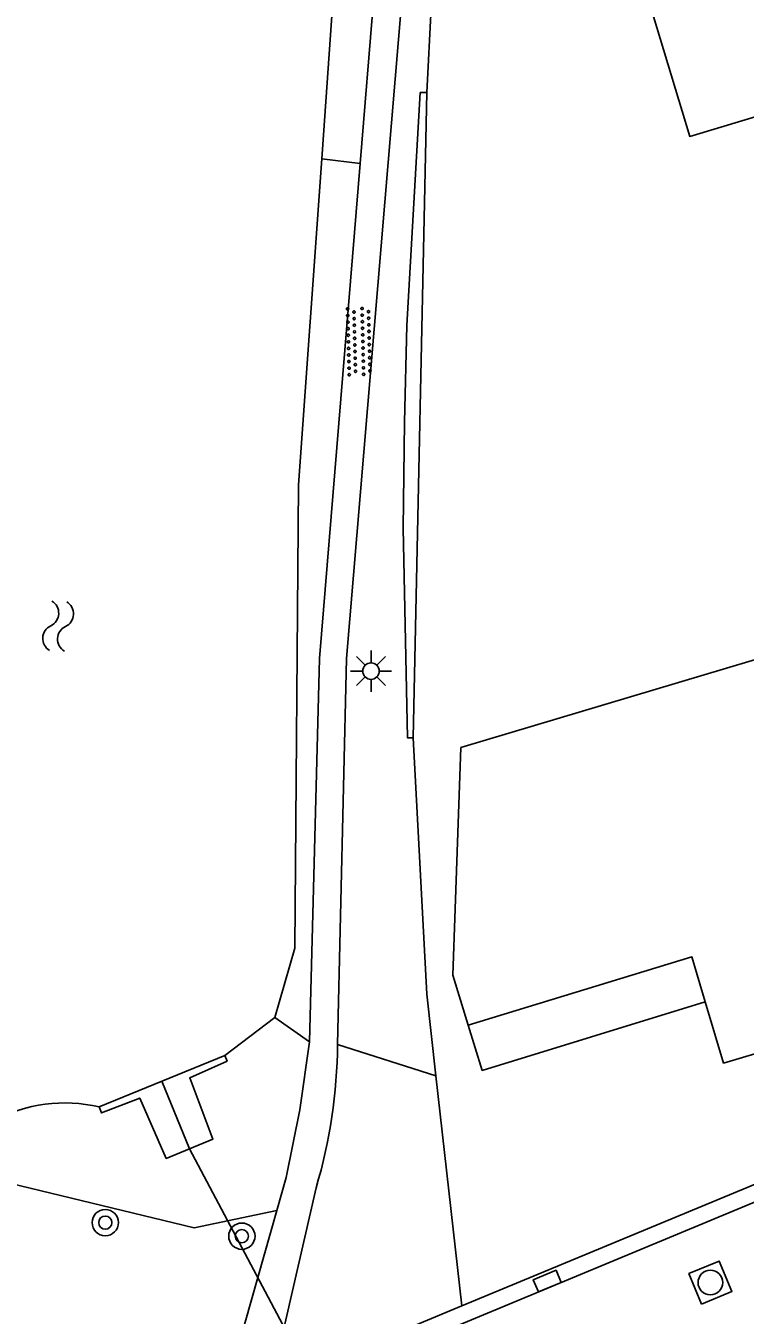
# Model space of a CAD drawing. Extents: x 126000 to 131009, y 393000 to 395500.
# Drawn here: x 130760.41 to 130782.26, y 395108.91 to 395148.08 of the extents above; entities that cross this region are included whole.
import ezdxf

# ---------------------------------------------------------------- set-up
doc = ezdxf.new("R2010")
doc.units = 0
for name, color, linetype in [('gg-afsc-erfafscheiding', 7, 'Continuous'), ('gg-bbg-gedigitaliseerde bebouwing', 7, 'Continuous'), ('gg-bbg-hoofdgebouw', 7, 'Continuous'), ('gg-bbg-luifel en loopbrug', 7, 'Continuous'), ('gg-knt-onverhard', 7, 'Continuous'), ('gg-knt-verharding', 7, 'Continuous'), ('gg-kntw-beschoeiing', 7, 'Continuous'), ('gg-kwrk-duiker nz buis', 7, 'Continuous'), ('gg-kwrk-uitstroombak niveau min 01', 7, 'Continuous'), ('gt-grn-groengrens', 7, 'Continuous'), ('gt-symb-boom', 7, 'Continuous'), ('gt-symb-kolk', 7, 'Continuous'), ('gt-symb-lichtmast', 7, 'Continuous'), ('gt-symb-overige verharding', 7, 'Continuous'), ('gt-symb-rioolschacht', 7, 'Continuous'), ('gt-symb-watersymbool', 7, 'Continuous')]:
    doc.layers.add(name, color=color, linetype=linetype)

# ---------------------------------------------------------------- blocks, each defined once
blk = doc.blocks.new('gt0-KOLK')
at = {"layer": 'gt-symb-kolk'}
blk.add_lwpolyline([(0, 0), (0.375, 0), (0.375, 0.4), (-0.375, 0.4), (-0.375, 0), (0, 0)], dxfattribs=at)
blk = doc.blocks.new('gt0-RS')
at = {"layer": 'gt-symb-rioolschacht'}
blk.add_lwpolyline([(-0.5, -0.5), (0.5, -0.5), (0.5, 0.5), (-0.5, 0.5)], close=True, dxfattribs=at)
blk.add_circle((0, 0), 0.375, dxfattribs=at)
blk = doc.blocks.new('gt0-BOOM')
at = {"layer": 'gt-symb-boom'}
for radius in [0.4, 0.2]:
    blk.add_circle((0, 0), radius, dxfattribs=at)
blk = doc.blocks.new('gt0-LMAST')
at = {"layer": 'gt-symb-lichtmast'}
for p, q in [((-0.182, 0.173), (-0.447, 0.438)), ((-0.005, 0.246), (-0.005, 0.621)), ((0.172, 0.173), (0.437, 0.438)), ((-0.255, -0.004), (-0.63, -0.004)), ((-0.182, -0.181), (-0.447, -0.446)), ((-0.005, -0.254), (-0.005, -0.629)), ((0.437, -0.446), (0.172, -0.181)), ((0.245, -0.004), (0.62, -0.004))]:
    blk.add_line(p, q, dxfattribs=at)
blk.add_circle((-0.005, -0.004), 0.25, dxfattribs=at)
blk = doc.blocks.new('gt0-WA')
at = {"layer": 'gt-symb-watersymbool'}
for centre, start, end in [((-0.323, 0.022), 28.0725, 151.9275), ((0.427, 0.422), 208.0725, 331.9275), ((-0.323, -0.428), 28.0725, 151.9275), ((0.427, -0.028), 208.0725, 331.9275)]:
    blk.add_arc(centre, 0.425, start, end, dxfattribs=at)
blk = doc.blocks.new('gt0-OVH')
at = {"layer": 'gt-symb-overige verharding'}
for points in [[(-0.972, 0.298), (-0.967, 0.308), (-0.965, 0.319), (-0.966, 0.33), (-0.971, 0.34), (-0.978, 0.348), (-0.988, 0.353), (-0.999, 0.355), (-1.01, 0.354), (-1.02, 0.349), (-1.028, 0.342), (-1.033, 0.332), (-1.035, 0.321), (-1.034, 0.31), (-1.029, 0.3), (-1.022, 0.292), (-1.012, 0.287), (-1.001, 0.285), (-0.99, 0.286), (-0.98, 0.291)], [(-0.872, 0.106), (-0.867, 0.116), (-0.865, 0.126), (-0.866, 0.137), (-0.871, 0.147), (-0.878, 0.156), (-0.888, 0.161), (-0.899, 0.163), (-0.91, 0.162), (-0.92, 0.157), (-0.928, 0.15), (-0.933, 0.14), (-0.935, 0.129), (-0.934, 0.118), (-0.929, 0.108), (-0.922, 0.1), (-0.912, 0.095), (-0.901, 0.092), (-0.89, 0.094), (-0.88, 0.098)], [(-0.772, 0.298), (-0.767, 0.308), (-0.765, 0.319), (-0.766, 0.33), (-0.771, 0.34), (-0.778, 0.348), (-0.788, 0.353), (-0.799, 0.355), (-0.81, 0.354), (-0.82, 0.349), (-0.828, 0.342), (-0.833, 0.332), (-0.835, 0.321), (-0.834, 0.31), (-0.829, 0.3), (-0.822, 0.292), (-0.812, 0.287), (-0.801, 0.285), (-0.79, 0.286), (-0.78, 0.291)], [(-0.672, 0.106), (-0.667, 0.116), (-0.665, 0.126), (-0.666, 0.137), (-0.671, 0.147), (-0.678, 0.156), (-0.688, 0.161), (-0.699, 0.163), (-0.71, 0.162), (-0.72, 0.157), (-0.728, 0.15), (-0.733, 0.14), (-0.735, 0.129), (-0.734, 0.118), (-0.729, 0.108), (-0.722, 0.1), (-0.712, 0.095), (-0.701, 0.092), (-0.69, 0.094), (-0.68, 0.098)], [(-0.572, 0.298), (-0.567, 0.308), (-0.565, 0.319), (-0.566, 0.33), (-0.571, 0.34), (-0.578, 0.348), (-0.588, 0.353), (-0.599, 0.355), (-0.61, 0.354), (-0.62, 0.349), (-0.628, 0.342), (-0.633, 0.332), (-0.635, 0.321), (-0.634, 0.31), (-0.629, 0.3), (-0.622, 0.292), (-0.612, 0.287), (-0.601, 0.285), (-0.59, 0.286), (-0.58, 0.291)], [(-0.472, 0.106), (-0.467, 0.116), (-0.465, 0.126), (-0.466, 0.137), (-0.471, 0.147), (-0.478, 0.156), (-0.488, 0.161), (-0.499, 0.163), (-0.51, 0.162), (-0.52, 0.157), (-0.528, 0.15), (-0.533, 0.14), (-0.535, 0.129), (-0.534, 0.118), (-0.529, 0.108), (-0.522, 0.1), (-0.512, 0.095), (-0.501, 0.092), (-0.49, 0.094), (-0.48, 0.098)], [(-0.372, 0.298), (-0.367, 0.308), (-0.365, 0.319), (-0.366, 0.33), (-0.371, 0.34), (-0.378, 0.348), (-0.388, 0.353), (-0.399, 0.355), (-0.41, 0.354), (-0.42, 0.349), (-0.428, 0.342), (-0.433, 0.332), (-0.435, 0.321), (-0.434, 0.31), (-0.429, 0.3), (-0.422, 0.292), (-0.412, 0.287), (-0.401, 0.285), (-0.39, 0.286), (-0.38, 0.291)], [(-0.272, 0.106), (-0.267, 0.116), (-0.265, 0.126), (-0.266, 0.137), (-0.271, 0.147), (-0.278, 0.156), (-0.288, 0.161), (-0.299, 0.163), (-0.31, 0.162), (-0.32, 0.157), (-0.328, 0.15), (-0.333, 0.14), (-0.335, 0.129), (-0.334, 0.118), (-0.329, 0.108), (-0.322, 0.1), (-0.312, 0.095), (-0.301, 0.092), (-0.29, 0.094), (-0.28, 0.098)], [(-0.172, 0.298), (-0.167, 0.308), (-0.165, 0.319), (-0.166, 0.33), (-0.171, 0.34), (-0.178, 0.348), (-0.188, 0.353), (-0.199, 0.355), (-0.21, 0.354), (-0.22, 0.349), (-0.228, 0.342), (-0.233, 0.332), (-0.235, 0.321), (-0.234, 0.31), (-0.229, 0.3), (-0.222, 0.292), (-0.212, 0.287), (-0.201, 0.285), (-0.19, 0.286), (-0.18, 0.291)], [(-0.072, 0.106), (-0.067, 0.116), (-0.065, 0.126), (-0.066, 0.137), (-0.071, 0.147), (-0.078, 0.156), (-0.088, 0.161), (-0.099, 0.163), (-0.11, 0.162), (-0.12, 0.157), (-0.128, 0.15), (-0.133, 0.14), (-0.135, 0.129), (-0.134, 0.118), (-0.129, 0.108), (-0.122, 0.1), (-0.112, 0.095), (-0.101, 0.092), (-0.09, 0.094), (-0.08, 0.098)], [(0.028, 0.298), (0.033, 0.308), (0.035, 0.319), (0.034, 0.33), (0.029, 0.34), (0.022, 0.348), (0.012, 0.353), (0.001, 0.355), (-0.01, 0.354), (-0.02, 0.349), (-0.028, 0.342), (-0.033, 0.332), (-0.035, 0.321), (-0.034, 0.31), (-0.029, 0.3), (-0.022, 0.292), (-0.012, 0.287), (-0.001, 0.285), (0.01, 0.286), (0.02, 0.291)], [(0.128, 0.106), (0.133, 0.116), (0.135, 0.126), (0.134, 0.137), (0.129, 0.147), (0.122, 0.156), (0.112, 0.161), (0.101, 0.163), (0.09, 0.162), (0.08, 0.157), (0.072, 0.15), (0.067, 0.14), (0.065, 0.129), (0.066, 0.118), (0.071, 0.108), (0.078, 0.1), (0.088, 0.095), (0.099, 0.092), (0.11, 0.094), (0.12, 0.098)], [(0.228, 0.298), (0.233, 0.308), (0.235, 0.319), (0.234, 0.33), (0.229, 0.34), (0.222, 0.348), (0.212, 0.353), (0.201, 0.355), (0.19, 0.354), (0.18, 0.349), (0.172, 0.342), (0.167, 0.332), (0.165, 0.321), (0.166, 0.31), (0.171, 0.3), (0.178, 0.292), (0.188, 0.287), (0.199, 0.285), (0.21, 0.286), (0.22, 0.291)], [(0.328, 0.106), (0.333, 0.116), (0.335, 0.126), (0.334, 0.137), (0.329, 0.147), (0.322, 0.156), (0.312, 0.161), (0.301, 0.163), (0.29, 0.162), (0.28, 0.157), (0.272, 0.15), (0.267, 0.14), (0.265, 0.129), (0.266, 0.118), (0.271, 0.108), (0.278, 0.1), (0.288, 0.095), (0.299, 0.092), (0.31, 0.094), (0.32, 0.098)], [(0.428, 0.298), (0.433, 0.308), (0.435, 0.319), (0.434, 0.33), (0.429, 0.34), (0.422, 0.348), (0.412, 0.353), (0.401, 0.355), (0.39, 0.354), (0.38, 0.349), (0.372, 0.342), (0.367, 0.332), (0.365, 0.321), (0.366, 0.31), (0.371, 0.3), (0.378, 0.292), (0.388, 0.287), (0.399, 0.285), (0.41, 0.286), (0.42, 0.291)], [(0.528, 0.106), (0.533, 0.116), (0.535, 0.126), (0.534, 0.137), (0.529, 0.147), (0.522, 0.156), (0.512, 0.161), (0.501, 0.163), (0.49, 0.162), (0.48, 0.157), (0.472, 0.15), (0.467, 0.14), (0.465, 0.129), (0.466, 0.118), (0.471, 0.108), (0.478, 0.1), (0.488, 0.095), (0.499, 0.092), (0.51, 0.094), (0.52, 0.098)], [(0.628, 0.298), (0.633, 0.308), (0.635, 0.319), (0.634, 0.33), (0.629, 0.34), (0.622, 0.348), (0.612, 0.353), (0.601, 0.355), (0.59, 0.354), (0.58, 0.349), (0.572, 0.342), (0.567, 0.332), (0.565, 0.321), (0.566, 0.31), (0.571, 0.3), (0.578, 0.292), (0.588, 0.287), (0.599, 0.285), (0.61, 0.286), (0.62, 0.291)], [(0.728, 0.106), (0.733, 0.116), (0.735, 0.126), (0.734, 0.137), (0.729, 0.147), (0.722, 0.156), (0.712, 0.161), (0.701, 0.163), (0.69, 0.162), (0.68, 0.157), (0.672, 0.15), (0.667, 0.14), (0.665, 0.129), (0.666, 0.118), (0.671, 0.108), (0.678, 0.1), (0.688, 0.095), (0.699, 0.092), (0.71, 0.094), (0.72, 0.098)], [(0.828, 0.298), (0.833, 0.308), (0.835, 0.319), (0.834, 0.33), (0.829, 0.34), (0.822, 0.348), (0.812, 0.353), (0.801, 0.355), (0.79, 0.354), (0.78, 0.349), (0.772, 0.342), (0.767, 0.332), (0.765, 0.321), (0.766, 0.31), (0.771, 0.3), (0.778, 0.292), (0.788, 0.287), (0.799, 0.285), (0.81, 0.286), (0.82, 0.291)], [(0.928, 0.106), (0.933, 0.116), (0.935, 0.126), (0.934, 0.137), (0.929, 0.147), (0.922, 0.156), (0.912, 0.161), (0.901, 0.163), (0.89, 0.162), (0.88, 0.157), (0.872, 0.15), (0.867, 0.14), (0.865, 0.129), (0.866, 0.118), (0.871, 0.108), (0.878, 0.1), (0.888, 0.095), (0.899, 0.092), (0.91, 0.094), (0.92, 0.098)], [(1.028, 0.298), (1.033, 0.308), (1.035, 0.319), (1.034, 0.33), (1.029, 0.34), (1.022, 0.348), (1.012, 0.353), (1.001, 0.355), (0.99, 0.354), (0.98, 0.349), (0.972, 0.342), (0.967, 0.332), (0.965, 0.321), (0.966, 0.31), (0.971, 0.3), (0.978, 0.292), (0.988, 0.287), (0.999, 0.285), (1.01, 0.286), (1.02, 0.291)], [(-0.972, -0.142), (-0.967, -0.132), (-0.965, -0.121), (-0.966, -0.11), (-0.971, -0.1), (-0.978, -0.092), (-0.988, -0.087), (-0.999, -0.085), (-1.01, -0.086), (-1.02, -0.091), (-1.028, -0.098), (-1.033, -0.108), (-1.035, -0.119), (-1.034, -0.13), (-1.029, -0.14), (-1.022, -0.148), (-1.012, -0.153), (-1.001, -0.155), (-0.99, -0.154), (-0.98, -0.149)], [(-0.872, -0.334), (-0.867, -0.324), (-0.865, -0.314), (-0.866, -0.303), (-0.871, -0.293), (-0.878, -0.284), (-0.888, -0.279), (-0.899, -0.277), (-0.91, -0.278), (-0.92, -0.283), (-0.928, -0.29), (-0.933, -0.3), (-0.935, -0.311), (-0.934, -0.322), (-0.929, -0.332), (-0.922, -0.34), (-0.912, -0.345), (-0.901, -0.348), (-0.89, -0.346), (-0.88, -0.342)], [(-0.772, -0.142), (-0.767, -0.132), (-0.765, -0.121), (-0.766, -0.11), (-0.771, -0.1), (-0.778, -0.092), (-0.788, -0.087), (-0.799, -0.085), (-0.81, -0.086), (-0.82, -0.091), (-0.828, -0.098), (-0.833, -0.108), (-0.835, -0.119), (-0.834, -0.13), (-0.829, -0.14), (-0.822, -0.148), (-0.812, -0.153), (-0.801, -0.155), (-0.79, -0.154), (-0.78, -0.149)], [(-0.672, -0.334), (-0.667, -0.324), (-0.665, -0.314), (-0.666, -0.303), (-0.671, -0.293), (-0.678, -0.284), (-0.688, -0.279), (-0.699, -0.277), (-0.71, -0.278), (-0.72, -0.283), (-0.728, -0.29), (-0.733, -0.3), (-0.735, -0.311), (-0.734, -0.322), (-0.729, -0.332), (-0.722, -0.34), (-0.712, -0.345), (-0.701, -0.348), (-0.69, -0.346), (-0.68, -0.342)], [(-0.572, -0.142), (-0.567, -0.132), (-0.565, -0.121), (-0.566, -0.11), (-0.571, -0.1), (-0.578, -0.092), (-0.588, -0.087), (-0.599, -0.085), (-0.61, -0.086), (-0.62, -0.091), (-0.628, -0.098), (-0.633, -0.108), (-0.635, -0.119), (-0.634, -0.13), (-0.629, -0.14), (-0.622, -0.148), (-0.612, -0.153), (-0.601, -0.155), (-0.59, -0.154), (-0.58, -0.149)], [(-0.472, -0.334), (-0.467, -0.324), (-0.465, -0.314), (-0.466, -0.303), (-0.471, -0.293), (-0.478, -0.284), (-0.488, -0.279), (-0.499, -0.277), (-0.51, -0.278), (-0.52, -0.283), (-0.528, -0.29), (-0.533, -0.3), (-0.535, -0.311), (-0.534, -0.322), (-0.529, -0.332), (-0.522, -0.34), (-0.512, -0.345), (-0.501, -0.348), (-0.49, -0.346), (-0.48, -0.342)], [(-0.372, -0.142), (-0.367, -0.132), (-0.365, -0.121), (-0.366, -0.11), (-0.371, -0.1), (-0.378, -0.092), (-0.388, -0.087), (-0.399, -0.085), (-0.41, -0.086), (-0.42, -0.091), (-0.428, -0.098), (-0.433, -0.108), (-0.435, -0.119), (-0.434, -0.13), (-0.429, -0.14), (-0.422, -0.148), (-0.412, -0.153), (-0.401, -0.155), (-0.39, -0.154), (-0.38, -0.149)], [(-0.272, -0.334), (-0.267, -0.324), (-0.265, -0.314), (-0.266, -0.303), (-0.271, -0.293), (-0.278, -0.284), (-0.288, -0.279), (-0.299, -0.277), (-0.31, -0.278), (-0.32, -0.283), (-0.328, -0.29), (-0.333, -0.3), (-0.335, -0.311), (-0.334, -0.322), (-0.329, -0.332), (-0.322, -0.34), (-0.312, -0.345), (-0.301, -0.348), (-0.29, -0.346), (-0.28, -0.342)], [(-0.172, -0.142), (-0.167, -0.132), (-0.165, -0.121), (-0.166, -0.11), (-0.171, -0.1), (-0.178, -0.092), (-0.188, -0.087), (-0.199, -0.085), (-0.21, -0.086), (-0.22, -0.091), (-0.228, -0.098), (-0.233, -0.108), (-0.235, -0.119), (-0.234, -0.13), (-0.229, -0.14), (-0.222, -0.148), (-0.212, -0.153), (-0.201, -0.155), (-0.19, -0.154), (-0.18, -0.149)], [(-0.072, -0.334), (-0.067, -0.324), (-0.065, -0.314), (-0.066, -0.303), (-0.071, -0.293), (-0.078, -0.284), (-0.088, -0.279), (-0.099, -0.277), (-0.11, -0.278), (-0.12, -0.283), (-0.128, -0.29), (-0.133, -0.3), (-0.135, -0.311), (-0.134, -0.322), (-0.129, -0.332), (-0.122, -0.34), (-0.112, -0.345), (-0.101, -0.348), (-0.09, -0.346), (-0.08, -0.342)], [(0.028, -0.142), (0.033, -0.132), (0.035, -0.121), (0.034, -0.11), (0.029, -0.1), (0.022, -0.092), (0.012, -0.087), (0.001, -0.085), (-0.01, -0.086), (-0.02, -0.091), (-0.028, -0.098), (-0.033, -0.108), (-0.035, -0.119), (-0.034, -0.13), (-0.029, -0.14), (-0.022, -0.148), (-0.012, -0.153), (-0.001, -0.155), (0.01, -0.154), (0.02, -0.149)], [(0.128, -0.334), (0.133, -0.324), (0.135, -0.314), (0.134, -0.303), (0.129, -0.293), (0.122, -0.284), (0.112, -0.279), (0.101, -0.277), (0.09, -0.278), (0.08, -0.283), (0.072, -0.29), (0.067, -0.3), (0.065, -0.311), (0.066, -0.322), (0.071, -0.332), (0.078, -0.34), (0.088, -0.345), (0.099, -0.348), (0.11, -0.346), (0.12, -0.342)], [(0.228, -0.142), (0.233, -0.132), (0.235, -0.121), (0.234, -0.11), (0.229, -0.1), (0.222, -0.092), (0.212, -0.087), (0.201, -0.085), (0.19, -0.086), (0.18, -0.091), (0.172, -0.098), (0.167, -0.108), (0.165, -0.119), (0.166, -0.13), (0.171, -0.14), (0.178, -0.148), (0.188, -0.153), (0.199, -0.155), (0.21, -0.154), (0.22, -0.149)], [(0.328, -0.334), (0.333, -0.324), (0.335, -0.314), (0.334, -0.303), (0.329, -0.293), (0.322, -0.284), (0.312, -0.279), (0.301, -0.277), (0.29, -0.278), (0.28, -0.283), (0.272, -0.29), (0.267, -0.3), (0.265, -0.311), (0.266, -0.322), (0.271, -0.332), (0.278, -0.34), (0.288, -0.345), (0.299, -0.348), (0.31, -0.346), (0.32, -0.342)], [(0.428, -0.142), (0.433, -0.132), (0.435, -0.121), (0.434, -0.11), (0.429, -0.1), (0.422, -0.092), (0.412, -0.087), (0.401, -0.085), (0.39, -0.086), (0.38, -0.091), (0.372, -0.098), (0.367, -0.108), (0.365, -0.119), (0.366, -0.13), (0.371, -0.14), (0.378, -0.148), (0.388, -0.153), (0.399, -0.155), (0.41, -0.154), (0.42, -0.149)], [(0.528, -0.334), (0.533, -0.324), (0.535, -0.314), (0.534, -0.303), (0.529, -0.293), (0.522, -0.284), (0.512, -0.279), (0.501, -0.277), (0.49, -0.278), (0.48, -0.283), (0.472, -0.29), (0.467, -0.3), (0.465, -0.311), (0.466, -0.322), (0.471, -0.332), (0.478, -0.34), (0.488, -0.345), (0.499, -0.348), (0.51, -0.346), (0.52, -0.342)], [(0.628, -0.142), (0.633, -0.132), (0.635, -0.121), (0.634, -0.11), (0.629, -0.1), (0.622, -0.092), (0.612, -0.087), (0.601, -0.085), (0.59, -0.086), (0.58, -0.091), (0.572, -0.098), (0.567, -0.108), (0.565, -0.119), (0.566, -0.13), (0.571, -0.14), (0.578, -0.148), (0.588, -0.153), (0.599, -0.155), (0.61, -0.154), (0.62, -0.149)], [(0.728, -0.334), (0.733, -0.324), (0.735, -0.314), (0.734, -0.303), (0.729, -0.293), (0.722, -0.284), (0.712, -0.279), (0.701, -0.277), (0.69, -0.278), (0.68, -0.283), (0.672, -0.29), (0.667, -0.3), (0.665, -0.311), (0.666, -0.322), (0.671, -0.332), (0.678, -0.34), (0.688, -0.345), (0.699, -0.348), (0.71, -0.346), (0.72, -0.342)], [(0.828, -0.142), (0.833, -0.132), (0.835, -0.121), (0.834, -0.11), (0.829, -0.1), (0.822, -0.092), (0.812, -0.087), (0.801, -0.085), (0.79, -0.086), (0.78, -0.091), (0.772, -0.098), (0.767, -0.108), (0.765, -0.119), (0.766, -0.13), (0.771, -0.14), (0.778, -0.148), (0.788, -0.153), (0.799, -0.155), (0.81, -0.154), (0.82, -0.149)], [(0.928, -0.334), (0.933, -0.324), (0.935, -0.314), (0.934, -0.303), (0.929, -0.293), (0.922, -0.284), (0.912, -0.279), (0.901, -0.277), (0.89, -0.278), (0.88, -0.283), (0.872, -0.29), (0.867, -0.3), (0.865, -0.311), (0.866, -0.322), (0.871, -0.332), (0.878, -0.34), (0.888, -0.345), (0.899, -0.348), (0.91, -0.346), (0.92, -0.342)], [(1.028, -0.142), (1.033, -0.132), (1.035, -0.121), (1.034, -0.11), (1.029, -0.1), (1.022, -0.092), (1.012, -0.087), (1.001, -0.085), (0.99, -0.086), (0.98, -0.091), (0.972, -0.098), (0.967, -0.108), (0.965, -0.119), (0.966, -0.13), (0.971, -0.14), (0.978, -0.148), (0.988, -0.153), (0.999, -0.155), (1.01, -0.154), (1.02, -0.149)]]:
    blk.add_lwpolyline(points, close=True, dxfattribs=at)

msp = doc.modelspace()

# ---------------------------------------------------------------- linework, layer by layer
at = {"layer": 'gg-afsc-erfafscheiding'}
for p, q in [((130772.59, 395146.05), (130772.719, 395148.624)), ((130772.17, 395126.449), (130772.59, 395146.05)), ((130773.65, 395109.193), (130772.862, 395116.183))]:
    msp.add_line(p, q, dxfattribs=at)
msp.add_lwpolyline([(130772.862, 395116.183), (130772.583, 395118.66), (130772.17, 395126.449)], dxfattribs=at)
at = {"layer": 'gg-bbg-gedigitaliseerde bebouwing'}
msp.add_line((130773.616, 395126.154), (130785.11, 395129.59), dxfattribs=at)
at = {"layer": 'gg-bbg-hoofdgebouw'}
for points in [[(130773.616, 395126.154), (130773.378, 395119.238), (130773.847, 395117.717)], [(130773.847, 395117.717), (130780.64, 395119.794), (130781.046, 395118.432)], [(130781.046, 395118.432), (130781.602, 395116.565), (130788.361, 395118.579), (130788.18, 395119.181)]]:
    msp.add_lwpolyline(points, dxfattribs=at)
at = {"layer": 'gg-bbg-luifel en loopbrug'}
for points in [[(130779.343, 395148.799), (130785.428, 395150.633), (130786.659, 395146.549), (130780.573, 395144.715), (130779.343, 395148.799)], [(130773.847, 395117.717), (130774.271, 395116.343), (130781.046, 395118.432)]]:
    msp.add_lwpolyline(points, dxfattribs=at)
at = {"layer": 'gg-knt-onverhard'}
for p, q in [((130771.285, 395152.733), (130770.562, 395143.894)), ((130769.227, 395112.78), (130767.844, 395106.781)), ((130768.032, 395112.085), (130766.357, 395106.163))]:
    msp.add_line(p, q, dxfattribs=at)
for points in [[(130772.157, 395152.735), (130770.151, 395128.858), (130769.878, 395117.135)], [(130770.562, 395143.894), (130769.331, 395128.859), (130769.026, 395117.212)], [(130769.026, 395117.212), (130768.726, 395115.142), (130768.316, 395113.09), (130768.032, 395112.085)]]:
    msp.add_lwpolyline(points, dxfattribs=at)
msp.add_arc((130753.977, 395117.286), 15.901, 343.5394, 359.457, dxfattribs=at)
at = {"layer": 'gg-knt-verharding'}
for p, q in [((130773.65, 395109.193), (130865.988, 395147.53)), ((130719.177, 395086.022), (130814.791, 395125.742)), ((130767.844, 395106.781), (130773.65, 395109.193))]:
    msp.add_line(p, q, dxfattribs=at)
at = {"layer": 'gg-kntw-beschoeiing'}
for p, q in [((130769.395, 395144.036), (130770.345, 395157.34)), ((130766.45, 395116.795), (130767.975, 395117.952))]:
    msp.add_line(p, q, dxfattribs=at)
msp.add_lwpolyline([(130767.975, 395117.952), (130768.574, 395120.056), (130768.688, 395134.133), (130769.395, 395144.036)], dxfattribs=at)
msp.add_arc((130761.593, 395110.744), 4.613, 76.9791, 117.8576, dxfattribs=at)
at = {"layer": 'gg-kwrk-duiker nz buis'}
msp.add_lwpolyline([(130764.541, 395116.017), (130765.383, 395113.965), (130774.677, 395096.431), (130775.589, 395094.411)], dxfattribs=at)
at = {"layer": 'gg-kwrk-uitstroombak niveau min 01'}
msp.add_line((130766.45, 395116.795), (130762.632, 395115.239), dxfattribs=at)
msp.add_lwpolyline([(130762.632, 395115.239), (130762.703, 395115.055), (130763.869, 395115.503), (130764.672, 395113.671), (130766.093, 395114.258), (130765.388, 395116.114), (130766.519, 395116.628), (130766.45, 395116.795)], dxfattribs=at)
at = {"layer": 'gt-grn-groengrens'}
for p, q in [((130770.562, 395143.894), (130769.395, 395144.036)), ((130767.975, 395117.952), (130769.026, 395117.212)), ((130769.878, 395117.135), (130772.862, 395116.183))]:
    msp.add_line(p, q, dxfattribs=at)
for points in [[(130772.17, 395126.449), (130772, 395126.449), (130771.867, 395132.817), (130771.911, 395136.033), (130771.978, 395138.969), (130772.39, 395146.05), (130772.59, 395146.05)], [(130759.911, 395112.924), (130765.517, 395111.561), (130768.032, 395112.085)]]:
    msp.add_lwpolyline(points, dxfattribs=at)

# ---------------------------------------------------------------- block references
at = {"layer": 'gt-symb-boom'}
for p in [(130762.822, 395111.72), (130766.97, 395111.309)]:
    msp.add_blockref('gt0-BOOM', p, dxfattribs=at)
at = {"layer": 'gt-symb-kolk', "rotation": 22.514112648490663}
msp.add_blockref('gt0-KOLK', (130776.321, 395109.759), dxfattribs=at)
at = {"layer": 'gt-symb-lichtmast'}
msp.add_blockref('gt0-LMAST', (130770.898, 395128.478), dxfattribs=at)
at = {"layer": 'gt-symb-overige verharding', "rotation": 91.43209618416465}
msp.add_blockref('gt0-OVH', (130770.526, 395138.485), dxfattribs=at)
at = {"layer": 'gt-symb-rioolschacht', "rotation": 22.514112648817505}
msp.add_blockref('gt0-RS', (130781.2, 395109.901), dxfattribs=at)
at = {"layer": 'gt-symb-watersymbool', "rotation": -92.6936110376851}
msp.add_blockref('gt0-WA', (130761.395, 395129.893), dxfattribs=at)

doc.saveas('drawing.dxf')
